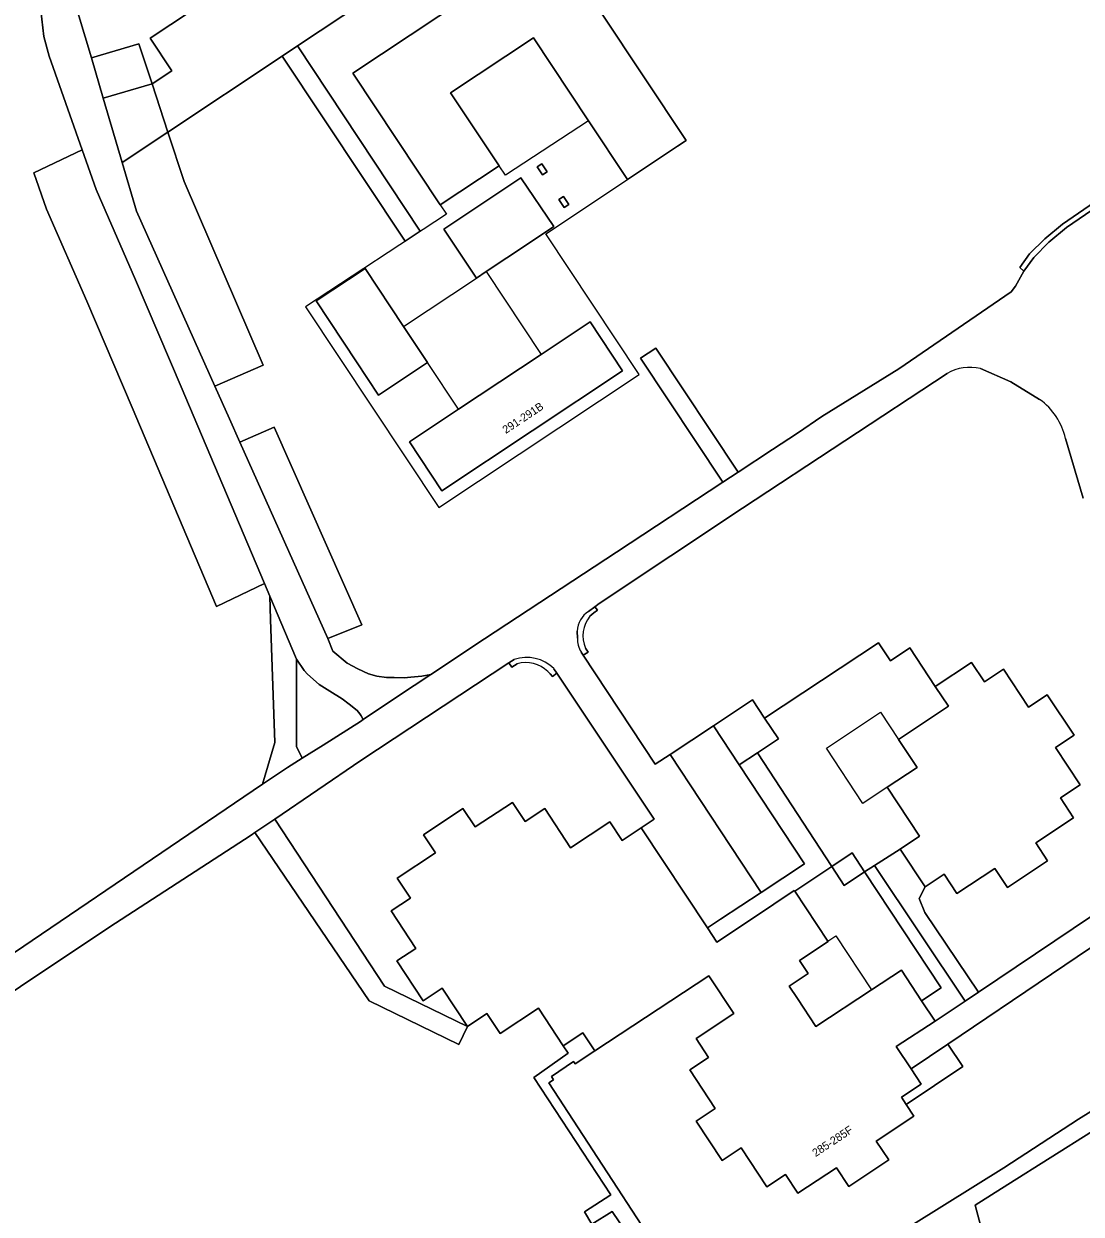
# Model space of a CAD drawing. Extents: x 161483 to 162250, y 379484 to 380833.
# Drawn here: x 161736.1 to 161868.3, y 379842.8 to 379991.6 of the extents above; entities that cross this region are included whole.
import ezdxf

# ---------------------------------------------------------------- set-up
doc = ezdxf.new("R2010")
doc.units = 0
for name, color, linetype in [('IMGEO_Erf', 7, 'Continuous'), ('IMGEO_Gemengd_bos', 7, 'Continuous'), ('IMGEO_Groenvoorziening', 7, 'Continuous'), ('IMGEO_Haag', 7, 'Continuous'), ('IMGEO_Muur', 7, 'Continuous'), ('IMGEO_Pand', 7, 'Continuous'), ('IMGEO_Pand_nummerreeks', 7, 'Continuous'), ('IMGEO_Pand_overbouw', 7, 'Continuous'), ('IMGEO_Parkeervlak_halfverhard', 7, 'Continuous'), ('IMGEO_Parkeervlak_onverhard', 7, 'Continuous'), ('IMGEO_Parkeervlak_open', 7, 'Continuous'), ('IMGEO_Rijbaan_lokaal_gesloten', 7, 'Continuous'), ('IMGEO_Rijbaan_lokaal_onverhard', 7, 'Continuous'), ('IMGEO_Rijbaan_lokaal_open', 7, 'Continuous'), ('IMGEO_Voetpad_open', 7, 'Continuous')]:
    doc.layers.add(name, color=color, linetype=linetype)

msp = doc.modelspace()

# ---------------------------------------------------------------- linework, layer by layer
at = {"layer": 'IMGEO_Erf'}
for points in [[(161798.53, 380007.54), (161770.31, 379988.8), (161785.68, 379965.65), (161783.78, 379964.4), (161768.42, 379987.54), (161754.13, 379978.05), (161756.17, 379971.88), (161766.04, 379948.91), (161760, 379946.31), (161761.84, 379942.2), (161763.14, 379939.29), (161767.43, 379941.18), (161778.37, 379916.49), (161774.12, 379914.77), (161774.76, 379913.19), (161776.52, 379911.68), (161777.87, 379910.97), (161779.21, 379910.34), (161780.23, 379910.04), (161781.44, 379909.88), (161782.4, 379909.87), (161783.67, 379909.85), (161784.49, 379909.92), (161785.89, 379910.06), (161787, 379910.26), (161793.71, 379914.74), (161810.23, 379925.55), (161823.52, 379934.3), (161813.23, 379949.79), (161815.12, 379951.05), (161825.42, 379935.55), (161829.7, 379938.37), (161832.82, 379940.42), (161835.9, 379942.5), (161845.51, 379948.46), (161859.55, 379958.1), (161860.1, 379958.77), (161861.13, 379960.66), (161860.62, 379961.1), (161861.86, 379962.82), (161863.77, 379964.72), (161865.95, 379966.55), (161879.95, 379976.14)], [(161803.06, 380000.9), (161818.93, 379976.98), (161817.85, 379976.27), (161811.57, 379972.1), (161806.69, 379979.45), (161799.82, 379989.81), (161789.47, 379982.95), (161795.54, 379973.84), (161788.18, 379968.96), (161777.24, 379985.42), (161802.21, 380002)], [(161851.53, 379947.89), (161825.97, 379931.06), (161808.05, 379919.15), (161807.5, 379918.72), (161807.82, 379918.3), (161807.36, 379917.99), (161806.87, 379917.56)], [(161863.11, 379944.64), (161859.51, 379946.83), (161855.7, 379948.48)], [(161868.56, 379932.3), (161866.36, 379939.76)], [(161806.34, 379913.55), (161806.4, 379913.43), (161806.65, 379913.07), (161806.05, 379912.67), (161815.06, 379899.05), (161816.92, 379900.28), (161822.32, 379903.85), (161827.22, 379907.1), (161828.73, 379904.81), (161842.97, 379914.24), (161844.46, 379911.99), (161846.88, 379913.6), (161850.07, 379908.78), (161854.6, 379911.78), (161856.21, 379909.35), (161858.59, 379910.93), (161861.73, 379906.19), (161864.07, 379907.74), (161867.43, 379902.67), (161865.11, 379901.14), (161868.19, 379896.49), (161865.71, 379894.85), (161867.36, 379892.35), (161862.63, 379889.22), (161864.11, 379886.98), (161859.08, 379883.65), (161857.5, 379886.03), (161852.77, 379882.9), (161851.18, 379885.3), (161848.82, 379883.73), (161848.04, 379882.29), (161848.76, 379880.53), (161855.46, 379870.56), (161876.83, 379884.92)], [(161797.79, 379911.6), (161797.12, 379911.19), (161796.77, 379911.72), (161778.26, 379899.51), (161767.48, 379892.18), (161781.2, 379871.34), (161791.59, 379866.29), (161790.48, 379864.02), (161779.3, 379869.48), (161765.01, 379890.51), (161764.54, 379890.19), (161746.76, 379878.66), (161724.63, 379863.92), (161744.1, 379818.99), (161749.93, 379805.11), (161787.11, 379720.82), (161827.96, 379738.1), (161856.95, 379750), (161887.59, 379762.26)], [(161820.25, 379827.54), (161809.67, 379843.18), (161807.13, 379841.6), (161806.19, 379843.12), (161809.52, 379845.25), (161799.86, 379859.89), (161804.16, 379862.94), (161803.55, 379863.86), (161800.46, 379868.58), (161795.65, 379865.4), (161794, 379867.89), (161791.59, 379866.29), (161788.43, 379871.06), (161786.06, 379869.49), (161782.76, 379874.47), (161785.14, 379876.04), (161782.04, 379880.72), (161784.47, 379882.33), (161782.81, 379884.83), (161787.57, 379887.99), (161786.07, 379890.25), (161791.01, 379893.52), (161792.54, 379891.21), (161797.2, 379894.29), (161798.8, 379891.88), (161801.27, 379893.52), (161804.44, 379888.61), (161809.36, 379891.87), (161810.91, 379889.54), (161813.3, 379891.12), (161814.9, 379892.19), (161802.75, 379910.43)], [(161802.75, 379910.43), (161802.23, 379910.02), (161801.92, 379910.33), (161801.61, 379910.62)], [(161877.54, 379881.56), (161851.62, 379864.06), (161853.49, 379861.29), (161846.44, 379856.53), (161847.39, 379855.09), (161842.68, 379851.97), (161844.24, 379849.6), (161839.25, 379846.3), (161837.7, 379848.64), (161832.88, 379845.45), (161831.33, 379847.79), (161829.01, 379846.25), (161825.8, 379851.1), (161823.42, 379849.53), (161820.15, 379854.47), (161822.55, 379856.05), (161819.36, 379860.86), (161821.71, 379862.41), (161820.15, 379864.77), (161824.86, 379867.89), (161821.74, 379872.61), (161807.5, 379863.23), (161805.05, 379861.61), (161804.85, 379861.9), (161802.1, 379860.02), (161802.34, 379859.62), (161801.74, 379859.22), (161820.72, 379830.18)], [(161839.57, 379836.73), (161858.62, 379848.64), (161867.97, 379854.72), (161886.8, 379866.42)], [(161880.3, 379859.88), (161859.14, 379846.52), (161855.07, 379843.97), (161867.49, 379797.35)]]:
    msp.add_lwpolyline(points, dxfattribs=at)
for points in [[(161801.55, 379973.09), (161800.96, 379972.7), (161800.3, 379973.69), (161800.88, 379974.08)], [(161802.36, 379966.23), (161799.09, 379964.04), (161793.92, 379960.61), (161792.69, 379959.79), (161788.63, 379965.92), (161798.27, 379972.34)], [(161804.25, 379969.01), (161803.67, 379968.62), (161803, 379969.62), (161803.59, 379970.01)], [(161783.6, 379953.75), (161786.58, 379949.25), (161780.45, 379945.17), (161777.71, 379949.32), (161772.67, 379956.94), (161778.78, 379961)], [(161810.97, 379948.2), (161788.39, 379933.21), (161784.33, 379939.33), (161790.46, 379943.41), (161800.79, 379950.27), (161806.9, 379954.33)], [(161845.46, 379902.16), (161851.71, 379906.3), (161850.07, 379908.78), (161846.88, 379913.6), (161844.46, 379911.99), (161842.97, 379914.24), (161828.73, 379904.81), (161830.45, 379902.22), (161827.82, 379900.48), (161837.12, 379886.28), (161839.66, 379887.96), (161841.22, 379885.59), (161842.46, 379886.38), (161845.69, 379888.45), (161848.11, 379890.06), (161844.06, 379896.18), (161847.79, 379898.65)], [(161848.36, 379869.48), (161850.82, 379871.11), (161841.22, 379885.59), (161838.69, 379883.91), (161837.12, 379886.28), (161832.49, 379883.21), (161836.64, 379876.94), (161836.67, 379876.91), (161833.08, 379874.53), (161834.16, 379872.9), (161831.79, 379871.33), (161832.83, 379869.77), (161835.15, 379866.26), (161842.1, 379870.86), (161845.82, 379873.33)], [(161851.62, 379864.06), (161847.05, 379860.97), (161848.3, 379859.08), (161845.83, 379857.45), (161846.44, 379856.53), (161853.49, 379861.29)]]:
    msp.add_lwpolyline(points, close=True, dxfattribs=at)
for centre, radius, start, end in [((161854.35, 379943.02), 5.63, 76.0711, 120.0469), ((161858.15, 379937.81), 8.44, 13.3912, 53.9889), ((161809.94, 379915.12), 3.92, 141.5266, 203.6118), ((161798.91, 379907.99), 3.77, 44.2359, 107.2618)]:
    msp.add_arc(centre, radius, start, end, dxfattribs=at)
at = {"layer": 'IMGEO_Gemengd_bos'}
for points in [[(161724.52, 379868.47), (161765.96, 379896.56), (161767.51, 379901.76), (161766.97, 379917.14), (161766.87, 379920.04), (161766.2, 379921.62), (161760.19, 379918.76), (161749.67, 379943.61), (161743.98, 379956.93), (161738.97, 379968.41), (161737.37, 379972.96), (161743.4, 379975.84), (161739.29, 379987.53), (161738.6, 379989.98), (161738.24, 379993.24), (161738.54, 379996.25), (161738.89, 380008.17), (161738.91, 380010.5), (161742.95, 380012.16), (161729.21, 380046.18)], [(161742.22, 379995.22), (161744.56, 379987.3), (161750.5, 379989.06), (161752.15, 379984.06), (161754.62, 379985.7), (161751.91, 379989.78), (161767.4, 380000.08)]]:
    msp.add_lwpolyline(points, dxfattribs=at)
msp.add_lwpolyline([(161842.46, 379886.38), (161841.22, 379885.59), (161850.82, 379871.11), (161848.36, 379869.48), (161850.05, 379866.93), (161853.82, 379869.46)], close=True, dxfattribs=at)
at = {"layer": 'IMGEO_Groenvoorziening'}
msp.add_lwpolyline([(161892.07, 379983.97), (161888.76, 379981.94), (161884.55, 379979.05), (161879.95, 379976.14), (161865.95, 379966.55), (161863.77, 379964.72), (161861.86, 379962.82), (161860.62, 379961.1), (161861.13, 379960.66), (161862.37, 379962.39), (161864.28, 379964.28), (161866.46, 379966.12), (161880.46, 379975.7), (161885.05, 379978.61), (161889.27, 379981.51), (161892.57, 379983.53)], dxfattribs=at)
msp.add_lwpolyline([(161776.81, 379906.55), (161775.92, 379907.21), (161774.37, 379908.2), (161773.05, 379909.02), (161771.6, 379910.3), (161771.16, 379910.75), (161770.2, 379912.18), (161770.2, 379909.42), (161770.2, 379901.26), (161770.93, 379899.82), (161773.53, 379901.45), (161778.2, 379904.4), (161778.56, 379904.64), (161778.3, 379905.09), (161778.14, 379905.36), (161777.8, 379905.77)], close=True, dxfattribs=at)
at = {"layer": 'IMGEO_Haag'}
msp.add_lwpolyline([(161892.07, 379983.97), (161888.76, 379981.94), (161884.55, 379979.05), (161879.95, 379976.14), (161865.95, 379966.55), (161863.77, 379964.72), (161861.86, 379962.82), (161860.62, 379961.1), (161861.13, 379960.66), (161862.37, 379962.39), (161864.28, 379964.28), (161866.46, 379966.12), (161880.46, 379975.7), (161885.05, 379978.61), (161889.27, 379981.51), (161892.57, 379983.53)], dxfattribs=at)
at = {"layer": 'IMGEO_Muur'}
for points in [[(161806.87, 379917.56), (161807.36, 379917.99), (161807.82, 379918.3), (161807.5, 379918.72), (161806.72, 379918.12)], [(161805.28, 379915.69), (161805.33, 379914.81)], [(161805.78, 379913.07), (161806.05, 379912.67), (161806.65, 379913.07), (161806.4, 379913.43), (161806.34, 379913.55)], [(161797.42, 379912.15), (161796.77, 379911.72), (161797.12, 379911.19), (161797.79, 379911.6)], [(161801.61, 379910.62), (161801.92, 379910.33), (161802.23, 379910.02), (161802.75, 379910.43), (161802.38, 379910.99)]]:
    msp.add_lwpolyline(points, dxfattribs=at)
for centre, radius, start, end in [((161808.34, 379915.52), 3.07, 121.897, 176.7667), ((161809.94, 379915.12), 3.92, 141.5266, 203.6118), ((161808.41, 379914.69), 3.08, 177.7409, 211.5707), ((161798.94, 379907.49), 4.91, 45.5191, 108.1144), ((161798.91, 379907.99), 3.77, 44.2359, 107.2618)]:
    msp.add_arc(centre, radius, start, end, dxfattribs=at)
at = {"layer": 'IMGEO_Pand'}
for points in [[(161799.82, 379989.81), (161806.69, 379979.45), (161811.57, 379972.1), (161817.85, 379976.27), (161818.93, 379976.98), (161803.06, 380000.9), (161802.29, 380002.06), (161802.21, 380002), (161777.24, 379985.42), (161788.18, 379968.96), (161795.54, 379973.84), (161789.47, 379982.95)], [(161800.88, 379974.08), (161800.3, 379973.69), (161800.96, 379972.7), (161801.55, 379973.09)], [(161802.36, 379966.23), (161798.27, 379972.34), (161788.63, 379965.92), (161792.69, 379959.79), (161793.92, 379960.61), (161799.09, 379964.04)], [(161803.59, 379970.01), (161803, 379969.62), (161803.67, 379968.62), (161804.25, 379969.01)], [(161783.6, 379953.75), (161778.78, 379961), (161772.67, 379956.94), (161777.71, 379949.32), (161780.45, 379945.17), (161786.58, 379949.25)], [(161810.97, 379948.2), (161806.9, 379954.33), (161800.79, 379950.27), (161790.46, 379943.41), (161784.33, 379939.33), (161788.39, 379933.21)], [(161865.11, 379901.14), (161867.43, 379902.67), (161864.07, 379907.74), (161861.73, 379906.19), (161858.59, 379910.93), (161856.21, 379909.35), (161854.6, 379911.78), (161850.07, 379908.78), (161851.71, 379906.3), (161845.46, 379902.16), (161847.79, 379898.65), (161844.06, 379896.18), (161848.11, 379890.06), (161845.69, 379888.45), (161848.82, 379883.73), (161851.18, 379885.3), (161852.77, 379882.9), (161857.5, 379886.03), (161859.08, 379883.65), (161864.11, 379886.98), (161862.63, 379889.22), (161867.36, 379892.35), (161865.71, 379894.85), (161868.19, 379896.49)], [(161828.73, 379904.81), (161827.22, 379907.1), (161822.32, 379903.85), (161825.54, 379898.97), (161827.82, 379900.48), (161830.45, 379902.22)], [(161821.74, 379872.61), (161824.86, 379867.89), (161820.15, 379864.77), (161821.71, 379862.41), (161819.36, 379860.86), (161822.55, 379856.05), (161820.15, 379854.47), (161823.42, 379849.53), (161825.8, 379851.1), (161829.01, 379846.25), (161831.33, 379847.79), (161832.88, 379845.45), (161837.7, 379848.64), (161839.25, 379846.3), (161844.24, 379849.6), (161842.68, 379851.97), (161847.39, 379855.09), (161846.44, 379856.53), (161845.83, 379857.45), (161848.3, 379859.08), (161847.05, 379860.97), (161845.18, 379863.79), (161850.05, 379866.93), (161848.36, 379869.48), (161845.82, 379873.33), (161842.1, 379870.86), (161835.15, 379866.26), (161832.83, 379869.77), (161831.79, 379871.33), (161834.16, 379872.9), (161833.08, 379874.53), (161836.67, 379876.91), (161836.64, 379876.94), (161832.49, 379883.21), (161832.44, 379883.29), (161827.33, 379879.85), (161822.75, 379876.81), (161821.57, 379878.59), (161813.3, 379891.12), (161810.91, 379889.54), (161809.36, 379891.87), (161804.44, 379888.61), (161801.27, 379893.52), (161798.8, 379891.88), (161797.2, 379894.29), (161792.54, 379891.21), (161791.01, 379893.52), (161786.07, 379890.25), (161787.57, 379887.99), (161782.81, 379884.83), (161784.47, 379882.33), (161782.04, 379880.72), (161785.14, 379876.04), (161782.76, 379874.47), (161786.06, 379869.49), (161788.43, 379871.06), (161791.59, 379866.29), (161794, 379867.89), (161795.65, 379865.4), (161800.46, 379868.58), (161803.55, 379863.86), (161806.01, 379865.48), (161807.5, 379863.23)], [(161839.66, 379887.96), (161837.12, 379886.28), (161838.69, 379883.91), (161841.22, 379885.59)]]:
    msp.add_lwpolyline(points, close=True, dxfattribs=at)
at = {"layer": 'IMGEO_Pand_overbouw'}
for points in [[(161811.57, 379972.1), (161806.69, 379979.45), (161796.33, 379972.65), (161795.54, 379973.84), (161788.18, 379968.96), (161788.95, 379967.8), (161771.33, 379956.22), (161788, 379931.13), (161813.05, 379947.76), (161801.37, 379965.34)], [(161792.69, 379959.79), (161793.92, 379960.61), (161800.79, 379950.27), (161790.46, 379943.41), (161786.58, 379949.25), (161783.6, 379953.75)], [(161841.22, 379885.59), (161845.69, 379888.45), (161848.11, 379890.06), (161844.06, 379896.18), (161841.02, 379894.16), (161836.45, 379901.06), (161843.23, 379905.55), (161845.46, 379902.16), (161851.71, 379906.3), (161850.07, 379908.78), (161846.88, 379913.6), (161844.46, 379911.99), (161842.97, 379914.24), (161828.73, 379904.81), (161830.45, 379902.22), (161827.82, 379900.48), (161837.12, 379886.28), (161839.66, 379887.96)], [(161841.22, 379885.59), (161838.69, 379883.91), (161837.12, 379886.28), (161832.49, 379883.21), (161836.64, 379876.94), (161837.63, 379877.6), (161842.1, 379870.86), (161845.82, 379873.33), (161848.36, 379869.48), (161850.82, 379871.11)]]:
    msp.add_lwpolyline(points, close=True, dxfattribs=at)
at = {"layer": 'IMGEO_Parkeervlak_halfverhard'}
for points in [[(161798.53, 380007.54), (161795.16, 380012.62), (161793.41, 380011.46), (161790.7, 380015.54), (161787.85, 380013.66), (161790.57, 380009.58), (161789.02, 380008.55), (161786.31, 380012.63), (161768.82, 380001.02), (161771.53, 379996.93), (161770.11, 379995.99), (161767.4, 380000.08), (161751.91, 379989.78), (161754.62, 379985.7), (161752.15, 379984.06), (161754.13, 379978.05), (161768.42, 379987.54), (161770.31, 379988.8)], [(161756.17, 379971.88), (161754.13, 379978.05), (161748.42, 379974.26), (161750.21, 379968.18), (161760, 379946.31), (161766.04, 379948.91)], [(161767.43, 379941.18), (161763.14, 379939.29), (161774.12, 379914.77), (161778.37, 379916.49)]]:
    msp.add_lwpolyline(points, close=True, dxfattribs=at)
at = {"layer": 'IMGEO_Parkeervlak_onverhard'}
msp.add_lwpolyline([(161750.09, 379959.56), (161745.16, 379970.85), (161743.4, 379975.84), (161737.37, 379972.96), (161738.97, 379968.41), (161743.98, 379956.93), (161749.67, 379943.61), (161760.19, 379918.76), (161766.2, 379921.62), (161755.79, 379946.21)], close=True, dxfattribs=at)
at = {"layer": 'IMGEO_Parkeervlak_open'}
msp.add_lwpolyline([(161825.54, 379898.97), (161822.32, 379903.85), (161816.92, 379900.28), (161828.3, 379883.04), (161833.7, 379886.6)], close=True, dxfattribs=at)
at = {"layer": 'IMGEO_Rijbaan_lokaal_gesloten'}
msp.add_lwpolyline([(161738.24, 379993.24), (161738.6, 379989.98), (161739.29, 379987.53), (161743.4, 379975.84), (161745.16, 379970.85), (161750.09, 379959.56), (161755.79, 379946.21), (161766.2, 379921.62), (161766.87, 379920.04), (161770.2, 379912.18), (161771.16, 379910.75), (161771.6, 379910.3), (161773.05, 379909.02), (161774.37, 379908.2), (161775.92, 379907.21), (161776.81, 379906.55), (161777.8, 379905.77), (161778.14, 379905.36), (161778.3, 379905.09), (161778.56, 379904.64), (161782.85, 379907.5), (161787, 379910.26), (161785.89, 379910.06), (161784.49, 379909.92), (161783.67, 379909.85), (161782.4, 379909.87), (161781.44, 379909.88), (161780.23, 379910.04), (161779.21, 379910.34), (161777.87, 379910.97), (161776.52, 379911.68), (161774.76, 379913.19), (161774.12, 379914.77), (161763.14, 379939.29), (161761.84, 379942.2), (161760, 379946.31), (161750.21, 379968.18), (161748.42, 379974.26), (161746.05, 379982.26), (161744.56, 379987.3), (161742.22, 379995.22)], dxfattribs=at)
at = {"layer": 'IMGEO_Rijbaan_lokaal_onverhard'}
msp.add_lwpolyline([(161770.2, 379912.18), (161766.87, 379920.04), (161766.97, 379917.14), (161767.51, 379901.76), (161765.96, 379896.56), (161769.06, 379898.64), (161770.93, 379899.82), (161770.2, 379901.26), (161770.2, 379909.42)], close=True, dxfattribs=at)
at = {"layer": 'IMGEO_Rijbaan_lokaal_open'}
for points in [[(161752.15, 379984.06), (161746.05, 379982.26), (161748.42, 379974.26), (161754.13, 379978.05)], [(161767.48, 379892.18), (161765.01, 379890.51), (161779.3, 379869.48), (161790.48, 379864.02), (161791.59, 379866.29), (161781.2, 379871.34)], [(161877.54, 379881.56), (161878.57, 379882.17), (161879.59, 379882.63), (161881.04, 379882.75), (161881.55, 379882.56), (161882.49, 379881.99), (161880.1, 379890.62), (161879.99, 379889.65), (161879.89, 379889.07), (161879.49, 379887.72), (161879.04, 379886.83), (161878.3, 379885.93), (161877.68, 379885.44), (161876.83, 379884.92), (161855.46, 379870.56), (161853.82, 379869.46), (161850.05, 379866.93), (161845.18, 379863.79), (161847.05, 379860.97), (161851.62, 379864.06)]]:
    msp.add_lwpolyline(points, close=True, dxfattribs=at)
for points in [[(161880.46, 379975.7), (161866.46, 379966.12), (161864.28, 379964.28), (161862.37, 379962.39), (161861.13, 379960.66), (161860.1, 379958.77), (161859.55, 379958.1), (161845.51, 379948.46), (161835.9, 379942.5), (161832.82, 379940.42), (161829.7, 379938.37), (161825.42, 379935.55), (161823.52, 379934.3), (161810.23, 379925.55), (161793.71, 379914.74), (161787, 379910.26), (161782.85, 379907.5), (161778.56, 379904.64), (161778.2, 379904.4), (161773.53, 379901.45), (161770.93, 379899.82), (161769.06, 379898.64), (161765.96, 379896.56), (161724.52, 379868.47)], [(161806.72, 379918.12), (161807.5, 379918.72), (161808.05, 379919.15), (161825.97, 379931.06), (161851.53, 379947.89)], [(161855.7, 379948.48), (161859.51, 379946.83), (161863.11, 379944.64)], [(161866.36, 379939.76), (161868.56, 379932.3)], [(161805.33, 379914.81), (161805.28, 379915.69)], [(161724.63, 379863.92), (161746.76, 379878.66), (161764.54, 379890.19), (161765.01, 379890.51), (161767.48, 379892.18), (161778.26, 379899.51), (161796.77, 379911.72), (161797.42, 379912.15)], [(161802.38, 379910.99), (161802.75, 379910.43), (161814.9, 379892.19), (161813.3, 379891.12), (161821.57, 379878.59), (161823.23, 379879.69), (161828.3, 379883.04), (161816.92, 379900.28), (161815.06, 379899.05), (161806.05, 379912.67), (161805.78, 379913.07)], [(161820.72, 379830.18), (161801.74, 379859.22), (161802.34, 379859.62), (161802.1, 379860.02), (161804.85, 379861.9), (161805.05, 379861.61), (161807.5, 379863.23), (161806.01, 379865.48), (161803.55, 379863.86), (161804.16, 379862.94), (161799.86, 379859.89), (161809.52, 379845.25), (161806.19, 379843.12), (161807.13, 379841.6), (161809.67, 379843.18), (161820.25, 379827.54)], [(161886.8, 379866.42), (161867.97, 379854.72), (161858.62, 379848.64), (161839.57, 379836.73)], [(161867.49, 379797.35), (161855.07, 379843.97), (161859.14, 379846.52), (161880.3, 379859.88)]]:
    msp.add_lwpolyline(points, dxfattribs=at)
for centre, radius, start, end in [((161854.35, 379943.02), 5.63, 76.0711, 120.0469), ((161858.15, 379937.81), 8.44, 13.3912, 53.9889), ((161808.34, 379915.52), 3.07, 121.897, 176.7667), ((161808.41, 379914.69), 3.08, 177.7409, 211.5707), ((161798.94, 379907.49), 4.91, 45.5191, 108.1144)]:
    msp.add_arc(centre, radius, start, end, dxfattribs=at)
at = {"layer": 'IMGEO_Voetpad_open'}
for points in [[(161750.5, 379989.06), (161744.56, 379987.3), (161746.05, 379982.26), (161752.15, 379984.06)], [(161770.31, 379988.8), (161768.42, 379987.54), (161783.78, 379964.4), (161785.68, 379965.65)], [(161823.52, 379934.3), (161825.42, 379935.55), (161815.12, 379951.05), (161813.23, 379949.79)], [(161827.82, 379900.48), (161825.54, 379898.97), (161833.7, 379886.6), (161828.3, 379883.04), (161823.23, 379879.69), (161821.57, 379878.59), (161822.75, 379876.81), (161827.33, 379879.85), (161832.44, 379883.29), (161832.49, 379883.21), (161837.12, 379886.28)], [(161845.69, 379888.45), (161842.46, 379886.38), (161853.82, 379869.46), (161855.46, 379870.56), (161848.76, 379880.53), (161848.04, 379882.29), (161848.82, 379883.73)]]:
    msp.add_lwpolyline(points, close=True, dxfattribs=at)

# ---------------------------------------------------------------- texts
at = {"layer": 'IMGEO_Pand_nummerreeks'}
for s, rotation, p in [('291-291B', 33.5868, (161796.37, 379940.31)), ('285-285F', 33.5925, (161835.1, 379849.95))]:
    msp.add_text(s, height=1, rotation=rotation, dxfattribs=at).set_placement(p)

doc.saveas('drawing.dxf')
